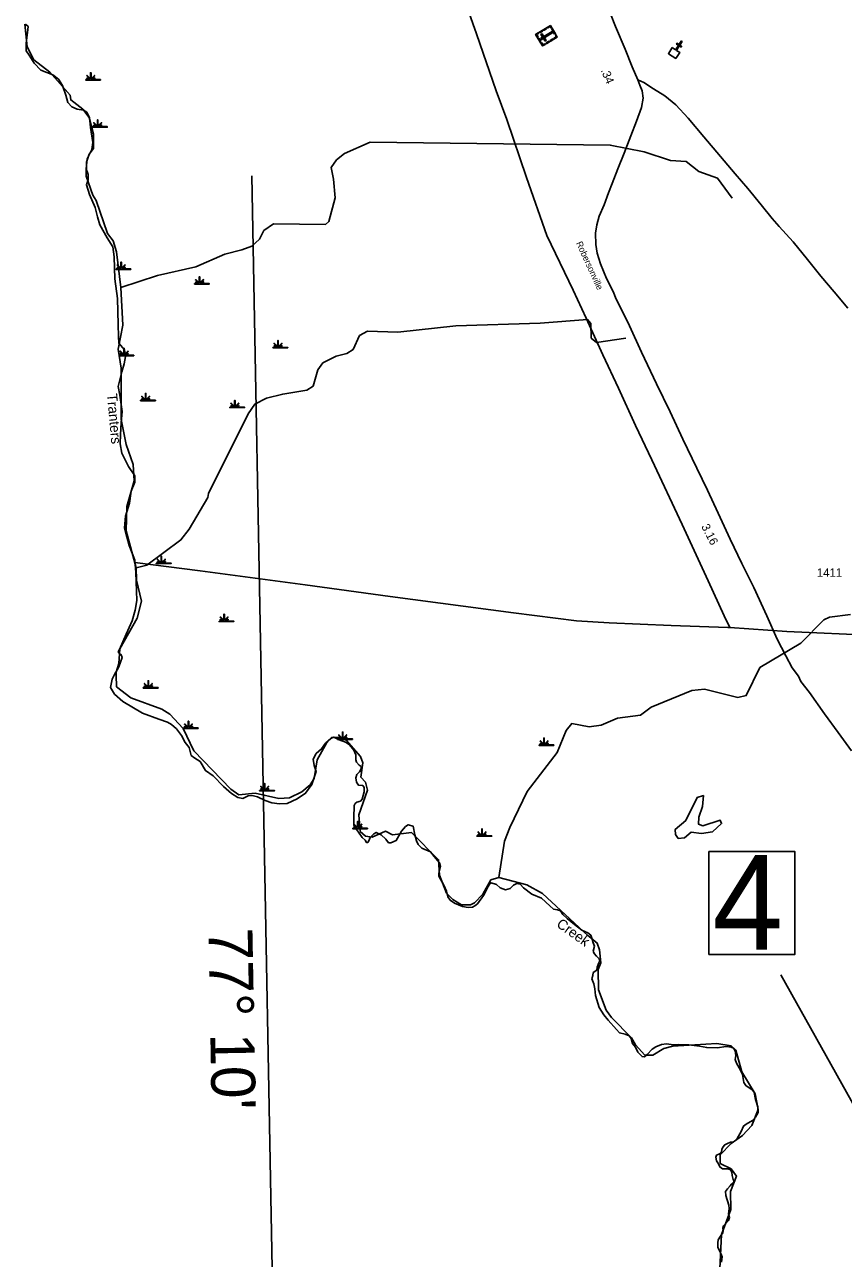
# Model space of a CAD drawing. Extents: x 2532689 to 2764727, y 536648 to 732970.
# Drawn here: x 2541227 to 2553306, y 682821 to 701027 of the extents above; entities that cross this region are included whole.
import ezdxf

# ---------------------------------------------------------------- set-up
doc = ezdxf.new("R2010")
doc.units = 0
for name, color, linetype in [('Exist Boundary Political CountyLine', 7, 'Continuous'), ('Exist Cultural Cemetery CELL', 7, 'Continuous'), ('Exist Cultural Church CELL', 7, 'Continuous'), ('Exist Hydrographic Creek Single Shore', 7, 'Continuous'), ('Exist Hydrographic Creek Single Shore Label', 7, 'Continuous'), ('Exist Hydrographic Pond Under 1500 Sq Ft', 7, 'Continuous'), ('Exist Hydrographic Swamp CELL', 7, 'Continuous'), ('Exist Road Secondary Mileage Hundredths English Label', 7, 'Continuous'), ('Exist Road Secondary Structure Standard Bridge Number Label', 7, 'Continuous'), ('Exist Road Secondary Type 51 Attributed', 7, 'Continuous'), ('Exist Road Secondary Type 51 Label', 7, 'Continuous'), ('Exist Road Secondary Type 51 Number Label', 7, 'Continuous'), ('Exist Utilities Electrical Transmission Line', 7, 'Continuous'), ('Map Preparation Longitude Latitude Label', 7, 'Continuous'), ('Map Preparation Longitude Latitude Lines', 7, 'Continuous')]:
    doc.layers.add(name, color=color, linetype=linetype)

msp = doc.modelspace()

# ---------------------------------------------------------------- linework, layer by layer
at = {"layer": 'Exist Boundary Political CountyLine'}
for points in [[(2541237, 701036), (2541277, 701001), (2541267, 700912), (2541247, 700752), (2541247, 700642), (2541292, 700577), (2541366, 700458), (2541466, 700353), (2541640, 700288), (2541725, 700221), (2541785, 700131), (2541835, 699987), (2541865, 699877), (2541925, 699812), (2541999, 699782), (2542094, 699767), (2542144, 699737), (2542184, 699657), (2542199, 699508), (2542233, 699286), (2542219, 699186), (2542149, 699047), (2542134, 698897), (2542164, 698817), (2542164, 698737), (2542139, 698663), (2542184, 698523), (2542268, 698331), (2542303, 698191), (2542338, 698072), (2542443, 697882), (2542527, 697747), (2542547, 697603), (2542552, 697436), (2542557, 697276), (2542597, 696987), (2542607, 696603), (2542612, 696426), (2542617, 696326), (2542702, 696226), (2542717, 696132), (2542697, 696022), (2542662, 695902), (2542607, 695688), (2542632, 695561), (2542667, 695316), (2542652, 695152), (2542642, 694977), (2542637, 694843), (2542662, 694703), (2542757, 694508), (2542851, 694371), (2542851, 694277), (2542797, 694142), (2542772, 693967), (2542717, 693773), (2542702, 693603), (2542732, 693471), (2542767, 693341), (2542812, 693227), (2542851, 693122), (2542866, 692943), (2542881, 692529), (2542856, 692386), (2542812, 692227)], [(2542812, 692227), (2542722, 692032), (2542627, 691808), (2542607, 691773), (2542627, 691748), (2542652, 691728), (2542667, 691688), (2542617, 691549), (2542547, 691429), (2542518, 691369), (2542493, 691244), (2542552, 691147), (2542677, 691038), (2542966, 690868), (2543205, 690778), (2543335, 690733), (2543395, 690698), (2543469, 690634), (2543539, 690539), (2543594, 690434), (2543654, 690359), (2543684, 690242), (2543738, 690202), (2543818, 690152), (2543893, 690018), (2544007, 689943), (2544162, 689783), (2544277, 689679), (2544371, 689624), (2544446, 689609), (2544526, 689644), (2544586, 689649), (2544660, 689634), (2544775, 689579), (2544875, 689544), (2544989, 689529), (2545099, 689534), (2545248, 689604), (2545373, 689684), (2545463, 689813), (2545527, 690003), (2545497, 690095), (2545483, 690185), (2545527, 690270), (2545607, 690339), (2545667, 690424), (2545742, 690494), (2545791, 690514), (2545866, 690472), (2545959, 690439), (2546022, 690397), (2546085, 690322), (2546115, 690253), (2546115, 690178), (2546121, 690142), (2546163, 690097), (2546190, 690077), (2546193, 690044), (2546169, 690002), (2546130, 689963), (2546115, 689913), (2546121, 689848), (2546151, 689806), (2546216, 689800), (2546234, 689767), (2546237, 689704), (2546207, 689596), (2546181, 689569), (2546127, 689551), (2546103, 689533), (2546088, 689503), (2546085, 689321), (2546085, 689214), (2546106, 689169), (2546151, 689110), (2546207, 689032), (2546249, 688990), (2546270, 688960), (2546288, 688957), (2546306, 688981), (2546327, 689029), (2546381, 689086), (2546414, 689107), (2546489, 689071), (2546557, 689005), (2546596, 688955), (2546632, 688955), (2546710, 688988), (2546785, 689123), (2546848, 689195), (2546887, 689219), (2546958, 689198), (2546984, 689072), (2547008, 688982), (2547032, 688929), (2547086, 688876), (2547213, 688818), (2547268, 688749), (2547350, 688659), (2547362, 688605), (2547338, 688506)], [(2547338, 688506), (2547338, 688461), (2547410, 688330), (2547450, 688241), (2547471, 688154), (2547506, 688108), (2547571, 688061), (2547688, 688015), (2547772, 687996), (2547835, 688003), (2547869, 688022), (2547907, 688054), (2547996, 688175), (2548065, 688307), (2548089, 688346), (2548110, 688361), (2548188, 688340), (2548245, 688291), (2548323, 688261), (2548391, 688279), (2548439, 688327), (2548490, 688354), (2548538, 688342), (2548589, 688291), (2548708, 688195), (2548855, 688138), (2548975, 688024), (2549032, 687975), (2549091, 687963), (2549133, 687948), (2549166, 687894), (2549233, 687837), (2549340, 687749), (2549446, 687663), (2549538, 687626), (2549582, 687589), (2549601, 687533), (2549615, 687475), (2549633, 687428), (2549617, 687356), (2549618, 687345), (2549629, 687321), (2549664, 687282), (2549703, 687240), (2549715, 687212), (2549699, 687180), (2549673, 687119), (2549671, 687075), (2549615, 687038), (2549608, 686993), (2549598, 686944), (2549626, 686872), (2549638, 686800), (2549652, 686701), (2549706, 686523), (2549773, 686414), (2549836, 686337), (2549960, 686199), (2550002, 686151), (2550088, 686130), (2550146, 686105), (2550174, 686067), (2550195, 685991), (2550239, 685937), (2550272, 685865), (2550337, 685799), (2550374, 685797), (2550414, 685827), (2550484, 685907), (2550542, 685942), (2550624, 685977), (2550696, 685984), (2550803, 685970), (2550871, 685979), (2551029, 685972), (2551183, 685953), (2551290, 685930), (2551446, 685928), (2551577, 685949), (2551651, 685939), (2551686, 685923), (2551712, 685883), (2551719, 685816), (2551712, 685755), (2551731, 685699), (2551791, 685599), (2551817, 685533), (2551838, 685418), (2551868, 685371), (2551947, 685315), (2551991, 685266), (2552012, 685164), (2552043, 685057), (2552050, 684974), (2552012, 684904), (2551966, 684855), (2551875, 684801), (2551833, 684773), (2551800, 684694), (2551742, 684591), (2551684, 684534)], [(2551684, 684534), (2551644, 684537), (2551588, 684511), (2551558, 684497), (2551530, 684460), (2551516, 684427), (2551509, 684394), (2551477, 684364), (2551437, 684343), (2551423, 684313), (2551437, 684261), (2551463, 684215), (2551484, 684171), (2551523, 684143), (2551565, 684143), (2551607, 684143), (2551642, 684126), (2551663, 684091), (2551665, 684041), (2551679, 683985), (2551696, 683955), (2551679, 683934), (2551656, 683915), (2551635, 683890), (2551598, 683848), (2551570, 683806), (2551574, 683747), (2551619, 683605), (2551623, 683557), (2551614, 683478), (2551628, 683424), (2551612, 683378), (2551570, 683331), (2551532, 683296), (2551528, 683268), (2551532, 683226), (2551528, 683198), (2551493, 683147), (2551460, 683093), (2551453, 683050), (2551453, 682985), (2551472, 682940), (2551504, 682884), (2551518, 682845), (2551509, 682763)]]:
    msp.add_lwpolyline(points, dxfattribs=at)
at = {"layer": 'Exist Cultural Cemetery CELL'}
for points in [[(2548868, 700713), (2548766, 700884), (2548984, 701014), (2549086, 700843)], [(2548871, 700933), (2548834, 700911), (2548828, 700921), (2548866, 700943)], [(2548837, 700821), (2548847, 700805), (2549021, 700909), (2549011, 700925)], [(2548928, 700967), (2548891, 700945), (2548885, 700955), (2548922, 700977)], [(2549001, 700986), (2548991, 700980), (2548980, 700999), (2548945, 700978), (2548940, 700987), (2548984, 701014)], [(2549047, 700886), (2549004, 700959), (2549013, 700965), (2549057, 700892)], [(2548803, 700906), (2548809, 700896), (2548781, 700880), (2548802, 700845), (2548792, 700839), (2548766, 700884)], [(2548830, 700776), (2548803, 700821), (2548813, 700827), (2548840, 700782)], [(2548905, 700735), (2548899, 700744), (2548871, 700728), (2548851, 700763), (2548841, 700757), (2548868, 700713)], [(2548905, 700782), (2548921, 700792), (2548861, 700893), (2548845, 700884)], [(2548969, 700773), (2548931, 700751), (2548926, 700760), (2548963, 700783)], [(2549026, 700807), (2548989, 700785), (2548983, 700795), (2549020, 700817)], [(2549069, 700871), (2549060, 700866), (2549071, 700847), (2549036, 700826), (2549042, 700816), (2549086, 700843)]]:
    msp.add_lwpolyline(points, close=True, dxfattribs=at)
at = {"layer": 'Exist Cultural Church CELL'}
msp.add_lwpolyline([(2550783, 700688), (2550831, 700657), (2550872, 700721), (2550845, 700738), (2550853, 700752), (2550880, 700735), (2550912, 700785), (2550926, 700777), (2550894, 700726), (2550921, 700709), (2550912, 700695), (2550885, 700713), (2550844, 700648), (2550893, 700617), (2550835, 700528), (2550725, 700598)], close=True, dxfattribs=at)
at = {"layer": 'Exist Hydrographic Creek Single Shore'}
for p, q in [((2542675, 696590), (2542648, 697150)), ((2549556, 687568), (2549543, 687581))]:
    msp.add_line(p, q, dxfattribs=at)
for points in [[(2542648, 697150), (2542580, 697673), (2542535, 697838), (2542450, 697946), (2542283, 698432), (2542231, 698509), (2542134, 698791), (2542139, 698998), (2542179, 699114), (2542244, 699199), (2542240, 699409), (2542177, 699656), (2542083, 699780), (2541906, 699917), (2541896, 699986), (2541598, 700328), (2541361, 700509), (2541266, 700699), (2541227, 701032)], [(2542648, 697150), (2543186, 697326), (2543751, 697451), (2544181, 697642), (2544429, 697705), (2544578, 697760), (2544693, 697860), (2544757, 697988), (2544897, 698088), (2545664, 698080), (2545713, 698122), (2545807, 698473), (2545785, 698748), (2545749, 698921), (2545830, 699032), (2545945, 699126), (2546325, 699292), (2549868, 699249), (2550370, 699148), (2550755, 699022), (2550989, 699008), (2551175, 698862), (2551452, 698761), (2551665, 698465)], [(2542874, 693010), (2542722, 693558), (2542732, 693917), (2542842, 694295), (2542829, 694534), (2542724, 694832), (2542650, 695200), (2542653, 695959), (2542606, 696239), (2542675, 696590)], [(2542874, 693010), (2543031, 693049), (2543533, 693424), (2543655, 693583), (2543929, 694047), (2543937, 694107), (2544524, 695283), (2544621, 695428), (2544794, 695514), (2545035, 695576), (2545392, 695633), (2545483, 695693), (2545553, 695935), (2545627, 696037), (2545825, 696133), (2545982, 696176), (2546073, 696235), (2546169, 696439), (2546285, 696506), (2546735, 696489), (2547591, 696582), (2548833, 696620), (2549532, 696674), (2549583, 696617), (2549586, 696401), (2549663, 696335), (2550095, 696402)], [(2542578, 691426), (2542577, 691471), (2542616, 691597), (2542629, 691815), (2542887, 692268), (2542949, 692520), (2542877, 692829), (2542874, 693010)], [(2548224, 688443), (2548305, 688978), (2548385, 689179), (2548642, 689708), (2549082, 690284), (2549217, 690611), (2549299, 690713), (2549558, 690667), (2549732, 690688), (2549972, 690793), (2550313, 690839), (2550469, 690957), (2551073, 691202), (2551256, 691222), (2551750, 691098), (2551874, 691126), (2552075, 691538), (2552677, 691900), (2553021, 692246), (2553103, 692282), (2553411, 692321)], [(2547348, 688477), (2547335, 688703), (2546937, 689103), (2546654, 689072), (2546553, 689127), (2546354, 689034), (2546254, 689050), (2546178, 689122), (2546157, 689364), (2546283, 689730), (2546256, 689847), (2546188, 689923), (2546218, 690131), (2546183, 690229), (2545970, 690469), (2545861, 690514), (2545753, 690507), (2545679, 690422), (2545542, 690176), (2545497, 689902), (2545440, 689808), (2545317, 689704), (2545135, 689618), (2544977, 689608), (2544626, 689686), (2544385, 689663), (2544267, 689744), (2543723, 690309), (2543567, 690641), (2543371, 690853), (2543253, 690927), (2542792, 691092), (2542581, 691255), (2542578, 691426)], [(2548224, 688443), (2548107, 688406), (2547986, 688197), (2547864, 688068), (2547806, 688036), (2547673, 688040), (2547546, 688114), (2547453, 688212), (2547348, 688477)], [(2549543, 687581), (2548870, 688203), (2548634, 688332), (2548224, 688443)], [(2551486, 682666), (2551510, 683173), (2551645, 683543), (2551640, 683808), (2551728, 684035), (2551651, 684144), (2551491, 684222), (2551489, 684347), (2551652, 684518), (2551817, 684636), (2551956, 684783), (2552051, 685017), (2552005, 685248), (2551808, 685571), (2551719, 685893), (2551651, 685959), (2551442, 685990), (2550793, 685954), (2550660, 685916), (2550495, 685820), (2550378, 685819), (2550242, 685974), (2550182, 686074), (2549885, 686377), (2549808, 686485), (2549694, 686783), (2549689, 687081), (2549728, 687181), (2549708, 687374), (2549673, 687474), (2549556, 687568)]]:
    msp.add_lwpolyline(points, dxfattribs=at)
at = {"layer": 'Exist Hydrographic Pond Under 1500 Sq Ft'}
msp.add_lwpolyline([(2550963, 689027), (2551061, 689110), (2551212, 689090), (2551378, 689116), (2551509, 689236), (2551491, 689285), (2551235, 689205), (2551167, 689229), (2551174, 689331), (2551229, 689488), (2551243, 689649), (2551152, 689622), (2550983, 689284), (2550827, 689150), (2550829, 689074), (2550871, 689017), (2550963, 689027)], dxfattribs=at)
at = {"layer": 'Exist Hydrographic Swamp CELL'}
for points in [[(2542128, 700216), (2542180, 700216), (2542182, 700220), (2542144, 700235), (2542147, 700240), (2542185, 700224), (2542186, 700227), (2542142, 700272), (2542147, 700277), (2542192, 700231), (2542198, 700234), (2542198, 700317), (2542206, 700317), (2542206, 700234), (2542212, 700231), (2542257, 700277), (2542262, 700272), (2542218, 700227), (2542220, 700224), (2542261, 700242), (2542263, 700237), (2542222, 700219), (2542224, 700216), (2542345, 700216), (2542345, 700209), (2542128, 700209)], [(2542229, 699522), (2542281, 699522), (2542283, 699525), (2542245, 699540), (2542248, 699545), (2542286, 699530), (2542287, 699532), (2542243, 699577), (2542248, 699582), (2542293, 699537), (2542300, 699539), (2542300, 699622), (2542307, 699622), (2542307, 699539), (2542313, 699537), (2542359, 699582), (2542364, 699577), (2542319, 699532), (2542321, 699529), (2542362, 699547), (2542365, 699542), (2542324, 699525), (2542325, 699522), (2542446, 699522), (2542446, 699514), (2542229, 699514)], [(2542576, 697423), (2542629, 697423), (2542631, 697426), (2542592, 697441), (2542595, 697447), (2542633, 697431), (2542634, 697434), (2542590, 697478), (2542595, 697483), (2542640, 697438), (2542647, 697440), (2542647, 697523), (2542654, 697523), (2542654, 697440), (2542660, 697438), (2542706, 697483), (2542711, 697478), (2542666, 697434), (2542668, 697430), (2542709, 697449), (2542712, 697444), (2542671, 697426), (2542672, 697423), (2542793, 697423), (2542793, 697416), (2542576, 697416)], [(2543733, 697206), (2543786, 697206), (2543788, 697209), (2543749, 697224), (2543752, 697229), (2543790, 697214), (2543792, 697217), (2543747, 697261), (2543752, 697266), (2543798, 697221), (2543804, 697223), (2543804, 697306), (2543811, 697306), (2543811, 697223), (2543817, 697221), (2543863, 697266), (2543868, 697261), (2543823, 697217), (2543825, 697213), (2543866, 697232), (2543869, 697226), (2543828, 697209), (2543829, 697206), (2543950, 697206), (2543950, 697199), (2543733, 697199)], [(2542619, 696149), (2542672, 696149), (2542674, 696153), (2542636, 696168), (2542639, 696173), (2542676, 696157), (2542678, 696160), (2542633, 696204), (2542639, 696210), (2542684, 696164), (2542690, 696166), (2542690, 696250), (2542697, 696250), (2542697, 696166), (2542704, 696164), (2542749, 696210), (2542754, 696204), (2542710, 696160), (2542712, 696156), (2542753, 696175), (2542755, 696170), (2542714, 696152), (2542716, 696149), (2542837, 696149), (2542837, 696142), (2542619, 696142)], [(2544890, 696265), (2544943, 696265), (2544945, 696269), (2544906, 696283), (2544909, 696289), (2544947, 696273), (2544949, 696276), (2544904, 696320), (2544909, 696325), (2544955, 696280), (2544961, 696282), (2544961, 696365), (2544968, 696365), (2544968, 696282), (2544975, 696280), (2545020, 696325), (2545025, 696320), (2544981, 696276), (2544983, 696272), (2545023, 696291), (2545026, 696286), (2544985, 696268), (2544987, 696265), (2545108, 696265), (2545108, 696258), (2544890, 696258)], [(2542937, 695483), (2542990, 695483), (2542992, 695487), (2542954, 695502), (2542957, 695507), (2542994, 695491), (2542996, 695494), (2542952, 695539), (2542957, 695544), (2543002, 695498), (2543008, 695501), (2543008, 695584), (2543016, 695584), (2543016, 695501), (2543022, 695498), (2543067, 695544), (2543072, 695539), (2543028, 695494), (2543030, 695490), (2543071, 695509), (2543073, 695504), (2543032, 695486), (2543034, 695483), (2543155, 695483), (2543155, 695476), (2542937, 695476)], [(2544254, 695382), (2544306, 695382), (2544308, 695386), (2544270, 695400), (2544273, 695406), (2544311, 695390), (2544312, 695393), (2544268, 695437), (2544273, 695442), (2544318, 695397), (2544325, 695399), (2544325, 695482), (2544332, 695482), (2544332, 695399), (2544338, 695397), (2544383, 695442), (2544389, 695437), (2544344, 695393), (2544346, 695389), (2544387, 695408), (2544389, 695403), (2544349, 695385), (2544350, 695382), (2544471, 695382), (2544471, 695375), (2544254, 695375)], [(2543169, 693080), (2543222, 693081), (2543224, 693084), (2543185, 693099), (2543188, 693104), (2543226, 693088), (2543227, 693091), (2543183, 693136), (2543188, 693141), (2543233, 693095), (2543240, 693098), (2543240, 693181), (2543247, 693181), (2543247, 693098), (2543253, 693095), (2543299, 693141), (2543304, 693136), (2543259, 693091), (2543261, 693088), (2543302, 693106), (2543305, 693101), (2543264, 693083), (2543265, 693081), (2543386, 693080), (2543386, 693073), (2543169, 693073)], [(2544095, 692226), (2544147, 692227), (2544149, 692230), (2544111, 692245), (2544114, 692250), (2544152, 692234), (2544153, 692237), (2544109, 692282), (2544114, 692287), (2544159, 692242), (2544165, 692244), (2544165, 692327), (2544173, 692327), (2544173, 692244), (2544179, 692242), (2544224, 692287), (2544229, 692282), (2544185, 692237), (2544187, 692234), (2544228, 692252), (2544230, 692247), (2544189, 692229), (2544191, 692227), (2544312, 692226), (2544312, 692219), (2544095, 692219)], [(2542977, 691244), (2543030, 691244), (2543032, 691248), (2542994, 691263), (2542996, 691268), (2543034, 691252), (2543036, 691255), (2542991, 691300), (2542997, 691305), (2543042, 691259), (2543048, 691262), (2543048, 691345), (2543055, 691345), (2543055, 691262), (2543062, 691259), (2543107, 691305), (2543112, 691300), (2543068, 691255), (2543070, 691251), (2543111, 691270), (2543113, 691265), (2543072, 691247), (2543074, 691244), (2543195, 691244), (2543195, 691237), (2542977, 691237)], [(2543568, 690648), (2543621, 690648), (2543623, 690651), (2543585, 690666), (2543588, 690671), (2543626, 690656), (2543627, 690659), (2543583, 690703), (2543588, 690708), (2543633, 690663), (2543639, 690665), (2543639, 690748), (2543647, 690748), (2543647, 690665), (2543653, 690663), (2543698, 690708), (2543703, 690703), (2543659, 690659), (2543661, 690655), (2543702, 690674), (2543704, 690669), (2543663, 690651), (2543665, 690648), (2543786, 690648), (2543786, 690641), (2543568, 690641)], [(2545844, 690488), (2545897, 690488), (2545899, 690491), (2545861, 690506), (2545863, 690511), (2545901, 690496), (2545903, 690498), (2545858, 690543), (2545863, 690548), (2545909, 690503), (2545915, 690505), (2545915, 690588), (2545922, 690588), (2545922, 690505), (2545929, 690503), (2545974, 690548), (2545979, 690543), (2545935, 690498), (2545937, 690495), (2545978, 690513), (2545980, 690508), (2545939, 690491), (2545941, 690488), (2546062, 690488), (2546062, 690480), (2545844, 690480)], [(2548816, 690398), (2548869, 690398), (2548871, 690402), (2548833, 690417), (2548836, 690422), (2548873, 690406), (2548875, 690409), (2548831, 690453), (2548836, 690459), (2548881, 690413), (2548887, 690416), (2548887, 690499), (2548894, 690499), (2548894, 690416), (2548901, 690413), (2548946, 690459), (2548951, 690453), (2548907, 690409), (2548909, 690405), (2548950, 690424), (2548952, 690419), (2548911, 690401), (2548913, 690398), (2549034, 690398), (2549034, 690391), (2548816, 690391)], [(2544693, 689727), (2544746, 689727), (2544748, 689731), (2544710, 689746), (2544713, 689751), (2544750, 689735), (2544752, 689738), (2544707, 689783), (2544713, 689788), (2544758, 689742), (2544764, 689745), (2544764, 689828), (2544771, 689828), (2544771, 689745), (2544778, 689742), (2544823, 689788), (2544828, 689783), (2544784, 689738), (2544786, 689734), (2544827, 689753), (2544829, 689748), (2544788, 689730), (2544790, 689727), (2544911, 689727), (2544911, 689720), (2544693, 689720)], [(2546068, 689168), (2546120, 689168), (2546122, 689172), (2546084, 689187), (2546087, 689192), (2546125, 689176), (2546126, 689179), (2546082, 689223), (2546087, 689229), (2546132, 689183), (2546139, 689185), (2546139, 689269), (2546146, 689269), (2546146, 689185), (2546152, 689183), (2546197, 689229), (2546203, 689223), (2546158, 689179), (2546160, 689175), (2546201, 689194), (2546203, 689189), (2546162, 689171), (2546164, 689168), (2546285, 689168), (2546285, 689161), (2546068, 689161)], [(2547900, 689056), (2547953, 689056), (2547955, 689060), (2547916, 689075), (2547919, 689080), (2547957, 689064), (2547959, 689067), (2547914, 689112), (2547919, 689117), (2547965, 689071), (2547971, 689074), (2547971, 689157), (2547978, 689157), (2547978, 689074), (2547985, 689071), (2548030, 689117), (2548035, 689112), (2547991, 689067), (2547993, 689063), (2548033, 689082), (2548036, 689077), (2547995, 689059), (2547997, 689056), (2548118, 689056), (2548118, 689049), (2547900, 689049)]]:
    msp.add_lwpolyline(points, close=True, dxfattribs=at)
at = {"layer": 'Exist Road Secondary Structure Standard Bridge Number Label'}
msp.add_line((2554686, 682880), (2552386, 687007), dxfattribs=at)
msp.add_lwpolyline([(2551324, 688824), (2552591, 688824), (2552591, 687307), (2551324, 687307)], close=True, dxfattribs=at)
at = {"layer": 'Exist Road Secondary Type 51 Attributed'}
for points in [[(2550276, 700214), (2550193, 700407), (2550086, 700667), (2549944, 701002), (2549797, 701373), (2549676, 701673), (2549597, 701850)], [(2553427, 690309), (2553229, 690580), (2553029, 690858), (2552806, 691170), (2552679, 691334), (2552643, 691413), (2552551, 691536), (2552460, 691714), (2552331, 691960), (2552179, 692301), (2551984, 692719), (2551809, 693074), (2551638, 693433), (2551461, 693818), (2551301, 694157), (2551145, 694482), (2550939, 694912), (2550750, 695315), (2550552, 695727), (2550330, 696193), (2550153, 696582), (2550018, 696851), (2549956, 696978), (2549908, 697087), (2549812, 697281), (2549722, 697496), (2549673, 697655), (2549653, 697785), (2549650, 697949), (2549670, 698073), (2549703, 698202), (2549778, 698369), (2549841, 698544), (2549898, 698685), (2549981, 698899), (2550072, 699130), (2550172, 699384), (2550256, 699602), (2550330, 699805), (2550351, 699940), (2550337, 700049), (2550302, 700135), (2550276, 700214)], [(2553372, 696841), (2553172, 697083), (2552977, 697316), (2552777, 697562), (2552564, 697824), (2552362, 698046), (2552256, 698168), (2552094, 698369), (2551896, 698608), (2551712, 698826), (2551495, 699081), (2551246, 699372), (2551019, 699648), (2550837, 699846), (2550673, 699975), (2550505, 700082), (2550361, 700174), (2550276, 700214)]]:
    msp.add_lwpolyline(points, dxfattribs=at)
at = {"layer": 'Exist Utilities Electrical Transmission Line'}
for points in [[(2547453, 702144), (2547892, 700892), (2548185, 700050), (2548341, 699629), (2548633, 698772), (2548932, 697917), (2549321, 697111), (2549513, 696698), (2549759, 696153), (2549988, 695663), (2550240, 695113), (2550481, 694604), (2550926, 693652), (2551311, 692819), (2551547, 692305), (2551630, 692129)], [(2551630, 692129), (2552475, 692072), (2553798, 692014), (2554705, 692197), (2555628, 692378), (2556510, 692560), (2557170, 692688), (2561222, 693496)], [(2542854, 693090), (2543815, 692968), (2545365, 692762), (2546622, 692587), (2548440, 692347), (2549370, 692229), (2549853, 692200), (2550764, 692159), (2551604, 692132), (2551630, 692129)]]:
    msp.add_lwpolyline(points, dxfattribs=at)
at = {"layer": 'Map Preparation Longitude Latitude Lines'}
msp.add_line((2544927, 679988), (2544579, 698794), dxfattribs=at)

# ---------------------------------------------------------------- texts
at = {"layer": 'Exist Hydrographic Creek Single Shore Label'}
for s, rotation, p in [('Tranters', 274.9816, (2542441, 695578)), ('Creek', 324.313, (2549062, 687726))]:
    msp.add_text(s, height=150, rotation=rotation, dxfattribs=at).set_placement(p)
at = {"layer": 'Exist Road Secondary Mileage Hundredths English Label'}
for s, rotation, p in [('.34', 292.9935, (2549725, 700353)), ('3.16', 297.1225, (2551207, 693622))]:
    msp.add_text(s, height=125, rotation=rotation, dxfattribs=at).set_placement(p)
at = {"layer": 'Exist Road Secondary Structure Standard Bridge Number Label'}
msp.add_text('4', height=1400, dxfattribs=at).set_placement((2551374, 687374))
at = {"layer": 'Exist Road Secondary Type 51 Label'}
msp.add_text('Robersonville', height=95, rotation=294.4746, dxfattribs=at).set_placement((2549361, 697803))
at = {"layer": 'Exist Road Secondary Type 51 Number Label'}
msp.add_text('1411', height=125, dxfattribs=at).set_placement((2552917, 692879))
at = {"layer": 'Map Preparation Longitude Latitude Label'}
msp.add_text("77° 10'", height=650, rotation=271.0582, dxfattribs=at).set_placement((2543937, 687695))

doc.saveas('drawing.dxf')
